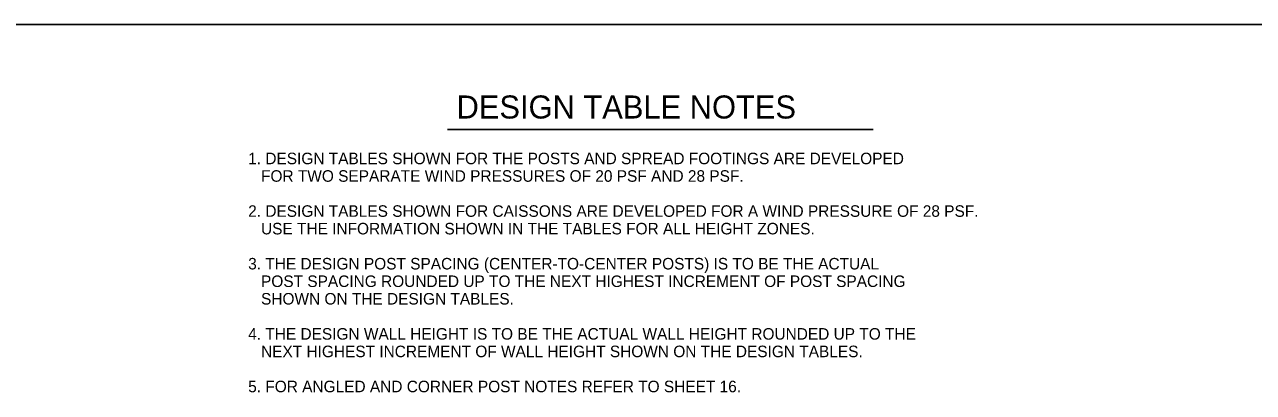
# Model space of a CAD drawing. Extents: x 3351 to 8430, y -3586 to 1457.
# Drawn here: x 4073.4 to 4400.6, y 1052.7 to 1150.7 of the extents above; entities that cross this region are included whole.
import ezdxf

# ---------------------------------------------------------------- set-up
doc = ezdxf.new("R2010")
doc.units = 0
doc.layers.add('1', color=7, linetype='Continuous')
doc.layers.add('2', color=7, linetype='Continuous')

msp = doc.modelspace()

# ---------------------------------------------------------------- linework, layer by layer
at = {"layer": '1'}
msp.add_line((4186, 1122.78), (4299.31, 1122.78), dxfattribs=at)
at = {"layer": '2'}
msp.add_line((3801.34, 1150.69), (4587.34, 1150.69), dxfattribs=at)

# ---------------------------------------------------------------- texts
at = {"layer": '1'}
for s, height, p in [('DESIGN TABLE NOTES', 6.144, (4188.4, 1125.67)), ('1. DESIGN TABLES SHOWN FOR THE POSTS AND SPREAD FOOTINGS ARE DEVELOPED', 3.072, (4132.91, 1113.5)), ('   FOR TWO SEPARATE WIND PRESSURES OF 20 PSF AND 28 PSF.', 3.072, (4132.91, 1108.83)), ('2. DESIGN TABLES SHOWN FOR CAISSONS ARE DEVELOPED FOR A WIND PRESSURE OF 28 PSF.', 3.072, (4132.91, 1099.49)), ('   USE THE INFORMATION SHOWN IN THE TABLES FOR ALL HEIGHT ZONES.', 3.072, (4132.91, 1094.81)), ('3. THE DESIGN POST SPACING (CENTER-TO-CENTER POSTS) IS TO BE THE ACTUAL ', 3.072, (4132.91, 1085.47)), ('   POST SPACING ROUNDED UP TO THE NEXT HIGHEST INCREMENT OF POST SPACING', 3.072, (4132.91, 1080.8)), ('   SHOWN ON THE DESIGN TABLES.', 3.072, (4132.91, 1076.13)), ('4. THE DESIGN WALL HEIGHT IS TO BE THE ACTUAL WALL HEIGHT ROUNDED UP TO THE', 3.072, (4132.91, 1066.78)), ('   NEXT HIGHEST INCREMENT OF WALL HEIGHT SHOWN ON THE DESIGN TABLES.', 3.072, (4132.91, 1062.11)), ('5. FOR ANGLED AND CORNER POST NOTES REFER TO SHEET 16.', 3.072, (4132.91, 1052.77))]:
    msp.add_text(s, height=height, dxfattribs=at).set_placement(p)

doc.saveas('drawing.dxf')
